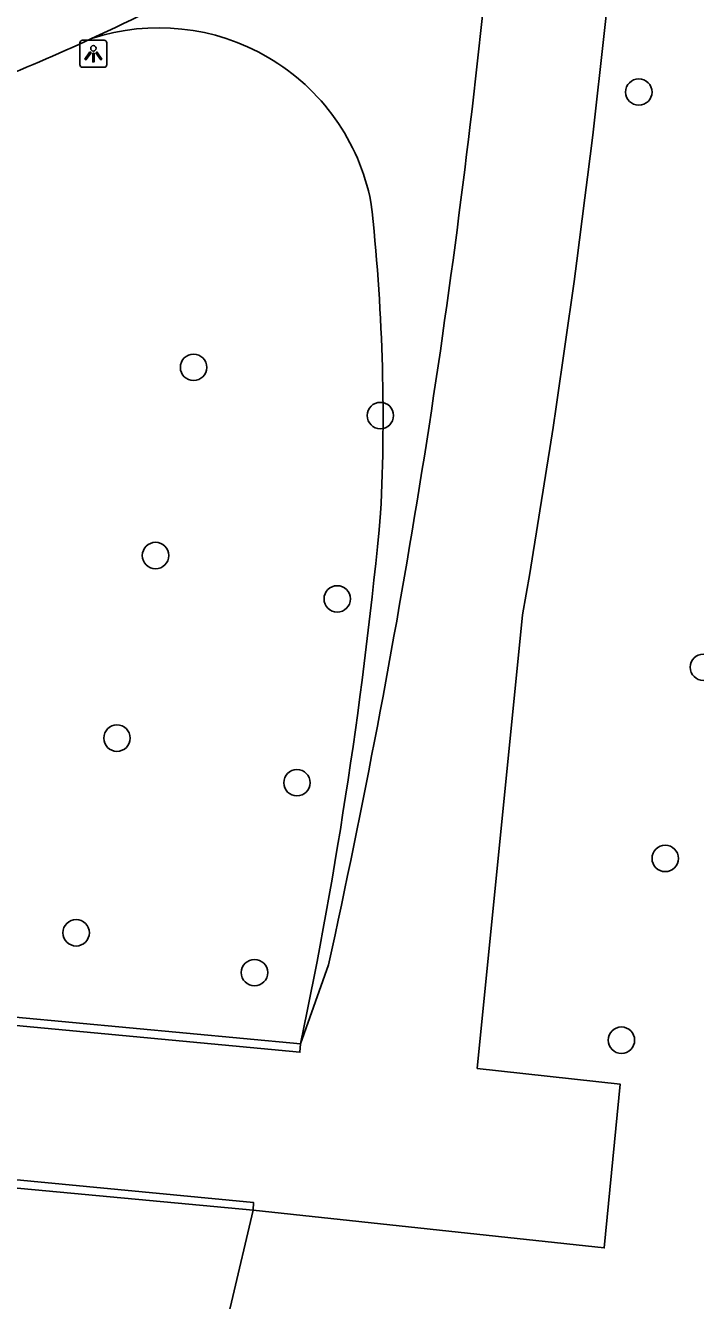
# Model space of a CAD drawing. Extents: x 155018 to 156648, y 383980 to 385733.
# Drawn here: x 156069.02 to 156093.8, y 384750.06 to 384797.24 of the extents above; entities that cross this region are included whole.
import ezdxf

# ---------------------------------------------------------------- set-up
doc = ezdxf.new("R2010")
doc.units = 0
for name, color, linetype in [('IMGEO_Boom', 7, 'Continuous'), ('IMGEO_Groenvoorziening', 7, 'Continuous'), ('IMGEO_Lichtpunt', 7, 'Continuous'), ('IMGEO_Muur', 7, 'Continuous'), ('IMGEO_Rijbaan_regionaal_gesloten', 7, 'Continuous')]:
    doc.layers.add(name, color=color, linetype=linetype)

msp = doc.modelspace()

# ---------------------------------------------------------------- linework, layer by layer
at = {"layer": 'IMGEO_Boom'}
for centre in [(156091.705, 384794.778), (156075.234, 384784.59), (156082.143, 384782.804), (156073.826, 384777.626), (156080.549, 384776.022), (156094.097, 384773.491), (156072.4, 384770.869), (156079.059, 384769.22), (156092.682, 384766.418), (156070.889, 384763.666), (156077.487, 384762.192), (156091.062, 384759.692)]:
    msp.add_circle(centre, 0.489, dxfattribs=at)
at = {"layer": 'IMGEO_Groenvoorziening'}
for points in [[(156077.442, 384753.408), (156090.429, 384752.008), (156091.02, 384758.062), (156085.725, 384758.647), (156087.406, 384775.429)], [(156080.227, 384762.483), (156079.189, 384759.554)], [(156071.116, 384726.893), (156076.635, 384750), (156077.442, 384753.408)]]:
    msp.add_lwpolyline(points, dxfattribs=at)
for centre, radius, start, end in [((155750.952, 384833.65), 341.454, 350.18255, 354.37148), ((155764.34, 384831.717), 323.385, 347.63777, 354.02619), ((156073.955, 384789.165), 7.99, 11.1164, 108.1723), ((156011.547, 384782.758), 70.696, 357.10657, 6.45461), ((155908.116, 384795.42), 174.793, 348.15941, 354.67205)]:
    msp.add_arc(centre, radius, start, end, dxfattribs=at)
at = {"layer": 'IMGEO_Lichtpunt'}
for p, q in [((156071.027, 384796.597), (156071.027, 384795.79)), ((156071.027, 384796.597), (156071.027, 384795.79)), ((156071.929, 384796.692), (156071.121, 384796.692)), ((156071.929, 384796.692), (156071.121, 384796.692)), ((156072.023, 384795.79), (156072.023, 384796.597)), ((156072.023, 384795.79), (156072.023, 384796.597)), ((156071.121, 384795.696), (156071.929, 384795.696)), ((156071.121, 384795.696), (156071.929, 384795.696))]:
    msp.add_line(p, q, dxfattribs=at)
for points in [[(156071.401, 384796.261), (156071.44, 384796.233), (156071.252, 384795.971), (156071.214, 384795.998), (156071.401, 384796.261)], [(156071.503, 384796.213), (156071.55, 384796.213), (156071.55, 384795.891), (156071.503, 384795.891), (156071.503, 384796.213)], [(156071.613, 384796.233), (156071.651, 384796.26), (156071.838, 384795.998), (156071.799, 384795.97), (156071.613, 384796.233)]]:
    msp.add_lwpolyline(points, dxfattribs=at)
msp.add_circle((156071.526, 384796.395), 0.0994, dxfattribs=at)
for centre, start, end in [((156071.121, 384796.597), 90, 180), ((156071.121, 384796.597), 90, 180), ((156071.929, 384796.597), 0, 90), ((156071.929, 384796.597), 0, 90), ((156071.121, 384795.79), 180, 270), ((156071.121, 384795.79), 180, 270), ((156071.929, 384795.79), 270, 0), ((156071.929, 384795.79), 270, 360)]:
    msp.add_arc(centre, 0.0946, start, end, dxfattribs=at)
at = {"layer": 'IMGEO_Muur'}
for points in [[(156066.526, 384760.745), (156079.189, 384759.554)], [(156079.189, 384759.554), (156079.168, 384759.247), (156066.821, 384760.402), (156066.246, 384754.764), (156077.454, 384753.683), (156077.442, 384753.408)], [(156077.442, 384753.408), (156065.919, 384754.472)]]:
    msp.add_lwpolyline(points, dxfattribs=at)
at = {"layer": 'IMGEO_Rijbaan_regionaal_gesloten'}
for centre, radius, start, end in [((156039.616, 384865.855), 76.085, 294.74432, 302.59685), ((156039.957, 384865.049), 75.21, 291.55333, 294.76533)]:
    msp.add_arc(centre, radius, start, end, dxfattribs=at)

doc.saveas('drawing.dxf')
